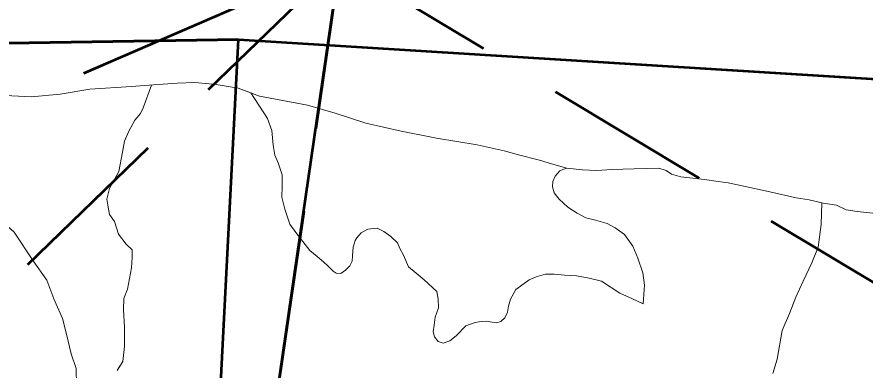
# Model space of a CAD drawing. Extents: x -1643653 to 4543381, y 1624270 to 13878484.
# Drawn here: x 744960 to 747995, y 8926021 to 8927283 of the extents above; entities that cross this region are included whole.
import ezdxf

# ---------------------------------------------------------------- set-up
doc = ezdxf.new("R2010")
doc.units = 0
doc.header["$LTSCALE"] = 200
doc.linetypes.add('MEDIUM_DASHED', pattern=[4.5, 3, -1.5])
for name, color, linetype, lineweight in [('1', 7, 'Continuous', 13), ('27', 7, 'Continuous', 53), ('28', 7, 'Continuous', 53), ('29', 7, 'Continuous', 13), ('31', 7, 'Continuous', 53)]:
    doc.layers.add(name, color=color, linetype=linetype, lineweight=lineweight)

msp = doc.modelspace()

# ---------------------------------------------------------------- linework, layer by layer
at = {"layer": '1', "lineweight": 25}
msp.add_spline([(814781, 9009175.5), (814787.2, 9009173.4), (814796.9, 9009173.4), (814799.4, 9009172.4), (814805.1, 9009174.5), (814805.6, 9009176.5), (814811.7, 9009179.5), (814811.7, 9009179.5), (814801.5, 9009181), (814790.7, 9009181.5), (814784.1, 9009183.1), (814777.4, 9009185.1), (814778.4, 9009175.5)], degree=3, dxfattribs=at)
at = {"layer": '27', "linetype": 'MEDIUM_DASHED'}
for p, q in [((739824.8, 8921390.1), (746115.6, 8927478.8)), ((746115.6, 8927478.8), (750103.6, 8925087.2))]:
    msp.add_line(p, q, dxfattribs=at)
at = {"layer": '27'}
msp.add_lwpolyline([(746115.6, 8927478.8), (743729.5, 8927170.5), (742708.4, 8928266.2), (740888.2, 8928147.7), (738224.4, 8926341.3), (738068.6, 8925272.7), (741707.2, 8923237.2), (742198, 8921966.9), (745069, 8922906.2), (745575.7, 8923768.8)], close=True, dxfattribs=at)
at = {"layer": '27', "linetype": 'MEDIUM_DASHED'}
msp.add_lwpolyline([(746115.6, 8927478.8), (745575.7, 8923768.8), (746223.3, 8919149.6)], dxfattribs=at)
at = {"layer": '27'}
msp.add_lwpolyline([(749367.7, 8923836.4), (747863.2, 8923139.9), (745575.7, 8923768.8), (746115.6, 8927478.8)], dxfattribs=at)
at = {"layer": '28'}
msp.add_lwpolyline([(739385.9, 8927129), (740888.2, 8928147.7), (742708.4, 8928266.2), (743729.5, 8927170.5), (745752.4, 8927202.3), (753732.9, 8926707.6)], dxfattribs=at)
at = {"layer": '29', "lineweight": 53}
msp.add_line((745752.4, 8927202.3), (753732.9, 8926707.6), dxfattribs=at)
at = {"layer": '29'}
for p, q in [((746927.8, 8926742.1), (746872.7, 8926758.5)), ((745171.5, 8926024.7), (745171.6, 8926022.5)), ((745319.8, 8926020.8), (745321.7, 8926023.7))]:
    msp.add_line(p, q, dxfattribs=at)
at = {"layer": '29', "lineweight": 53}
msp.add_lwpolyline([(745752.4, 8927202.3), (743729.5, 8927170.5), (742708.4, 8928266.2), (740888.2, 8928147.7), (738224.4, 8926341.3), (738068.6, 8925272.7), (741707.2, 8923237.2), (742198, 8921966.9), (745069, 8922906.2), (745575.7, 8923768.8)], close=True, dxfattribs=at)
msp.add_lwpolyline([(749367.7, 8923836.4), (747863.2, 8923139.9), (745575.7, 8923768.8), (745752.4, 8927202.3)], dxfattribs=at)
at = {"layer": '29'}
for points in [[(746872.7, 8926758.5), (746830.5, 8926771.1), (746755.5, 8926790.3), (746703.5, 8926804.2), (746607, 8926826), (746461.1, 8926849.4), (746334.9, 8926874.6), (746208.8, 8926903.4), (746098.9, 8926939.4), (746000.1, 8926968.2), (745828.2, 8927000), (745751.2, 8927028.9), (745673.1, 8927042.2), (745596, 8927048.4), (745533.7, 8927046.8), (745482.9, 8927043.3), (745448.6, 8927040.3), (745369.2, 8927034.3), (745220.1, 8927025.5), (745114.8, 8927006.9), (745010.9, 8926997.6), (744894.3, 8927003.3)], [(745796.5, 8927011.9), (745751.2, 8927028.9), (745673.1, 8927042.2), (745596, 8927048.4), (745533.7, 8927046.8), (745482.9, 8927043.3), (745448.6, 8927040.3), (745440.8, 8927039.7)], [(745319.8, 8926020.8), (745339.1, 8926051.2), (745342.7, 8926083.6), (745344.5, 8926105.2), (745344.5, 8926134), (745344.5, 8926173.6), (745340.6, 8926235.6), (745342.8, 8926276.5), (745355.3, 8926310.4), (745362.5, 8926348.2), (745369.7, 8926386), (745371.5, 8926423.8), (745371.5, 8926450.8), (745350.9, 8926471.2), (745323.6, 8926506.8), (745308.6, 8926551.7), (745290.7, 8926576.8), (745285.2, 8926610.2), (745281.6, 8926631.8), (745290.6, 8926669.6), (745324.3, 8926731), (745337.2, 8926799.8), (745344.6, 8926838.9), (745359.8, 8926874.7), (745381.4, 8926913.8), (745401.5, 8926938.1), (745411.9, 8926958.8), (745440.8, 8927039.7)], [(745440.8, 8927039.7), (745411.9, 8926958.8), (745401.5, 8926938.1), (745381.4, 8926913.8), (745359.8, 8926874.7), (745344.6, 8926838.9), (745337.2, 8926799.8), (745324.3, 8926731), (745290.6, 8926669.6), (745281.6, 8926631.8), (745285.2, 8926610.2), (745290.7, 8926576.8), (745308.6, 8926551.7), (745323.6, 8926506.8), (745350.9, 8926471.2), (745371.5, 8926450.8), (745371.5, 8926423.8), (745369.7, 8926386), (745362.5, 8926348.2), (745355.3, 8926310.4), (745342.8, 8926276.5), (745340.6, 8926235.6), (745344.5, 8926173.6), (745344.5, 8926134), (745344.5, 8926105.2), (745342.7, 8926083.6), (745339.1, 8926051.2), (745318.4, 8926018.4)], [(745796.5, 8927011.9), (745857.1, 8926920.6), (745872, 8926877.6), (745876.9, 8926824.5), (745883, 8926788.5), (745895, 8926761.1), (745909.3, 8926719.2), (745909.3, 8926677.2), (745908.4, 8926639.2), (745918.3, 8926596.1), (745937, 8926542.5), (745958.5, 8926512.6), (745982.9, 8926480.3), (746008, 8926448.3), (746034.9, 8926427), (746057.2, 8926407.8), (746074.2, 8926392.2), (746091.8, 8926374.2), (746102.5, 8926366.6), (746118.7, 8926366.1), (746135.8, 8926378.1), (746151, 8926393.4), (746160, 8926410.2), (746160.7, 8926429.1), (746162.8, 8926459.7), (746170.5, 8926484), (746176.3, 8926493.9), (746191.9, 8926511.5), (746215.2, 8926524.9), (746249.2, 8926528.4), (746273.3, 8926516.1), (746298.2, 8926498.2), (746321.4, 8926476), (746330.8, 8926455), (746343.3, 8926431.3), (746361.6, 8926389.2), (746388.8, 8926366.9), (746417.5, 8926343), (746463.1, 8926301.1), (746467.8, 8926273.7), (746468.3, 8926242.6), (746456.6, 8926209.8), (746452.7, 8926180.7), (746449.2, 8926157.2), (746454.9, 8926139.8), (746467.3, 8926123.2), (746485.5, 8926116.8), (746509.2, 8926125.2), (746531.3, 8926142.6), (746566.3, 8926179.1), (746599.8, 8926190.9), (746614.1, 8926193.4), (746640.7, 8926195.9), (746661.1, 8926192.3), (746676, 8926189.5), (746691.7, 8926193.6), (746706, 8926207.5), (746715.8, 8926227.2), (746719.7, 8926248.6), (746725.9, 8926274), (746745.4, 8926308.9), (746762.6, 8926320.4), (746793.6, 8926342.6), (746817.7, 8926353.8), (746851.1, 8926363.6), (746870.1, 8926363.2)], [(746870.1, 8926363.2), (746851.1, 8926363.6), (746817.7, 8926353.8), (746793.6, 8926342.6), (746762.6, 8926320.4), (746745.4, 8926308.9), (746725.9, 8926274), (746719.7, 8926248.6), (746715.8, 8926227.2), (746706, 8926207.5), (746691.7, 8926193.6), (746676, 8926189.5), (746661.1, 8926192.3), (746640.7, 8926195.9), (746614.1, 8926193.4), (746599.8, 8926190.9), (746566.3, 8926179.1), (746531.3, 8926142.6), (746509.2, 8926125.2), (746485.5, 8926116.8), (746467.3, 8926123.2), (746454.9, 8926139.8), (746449.2, 8926157.2), (746452.7, 8926180.7), (746456.6, 8926209.8), (746468.3, 8926242.6), (746467.8, 8926273.7), (746463.1, 8926301.1), (746417.5, 8926343), (746388.8, 8926366.9), (746361.6, 8926389.2), (746343.3, 8926431.3), (746330.8, 8926455), (746321.4, 8926476), (746298.2, 8926498.2), (746273.3, 8926516.1), (746249.2, 8926528.4), (746215.2, 8926524.9), (746191.9, 8926511.5), (746176.3, 8926493.9), (746170.5, 8926484), (746162.8, 8926459.7), (746160.7, 8926429.1), (746160, 8926410.2), (746151, 8926393.4), (746135.8, 8926378.1), (746118.7, 8926366.1), (746102.5, 8926366.6), (746091.8, 8926374.2), (746074.2, 8926392.2), (746057.2, 8926407.8), (746034.9, 8926427), (746008, 8926448.3), (745982.9, 8926480.3), (745958.5, 8926512.6), (745937, 8926542.5), (745918.3, 8926596.1), (745908.4, 8926639.2), (745909.3, 8926677.2), (745909.3, 8926719.2), (745895, 8926761.1), (745883, 8926788.5), (745876.9, 8926824.5), (745872, 8926877.6), (745857.1, 8926920.6), (745796.5, 8927011.9)], [(744123.2, 8926935.9), (744250, 8926900.3), (744329.5, 8926879.4), (744390.8, 8926864.2), (744448.1, 8926853.8), (744486.5, 8926837.8), (744526.7, 8926813.8), (744571.5, 8926781.7), (744613, 8926735.1), (744655.2, 8926699.6), (744699.4, 8926667.5), (744725.7, 8926651), (744767, 8926632.1), (744813.6, 8926615.5), (744855.7, 8926597.3), (744949.8, 8926513.8), (745017.9, 8926411.5), (745066.8, 8926342.3), (745091.7, 8926275), (745122.2, 8926205.1), (745137.2, 8926148.4), (745153.5, 8926078.2), (745171.5, 8926026), (745171.6, 8926022.5)], [(744123.2, 8926935.9), (744250, 8926900.3), (744329.5, 8926879.4), (744390.8, 8926864.2), (744448.1, 8926853.8), (744486.5, 8926837.8), (744526.7, 8926813.8), (744571.5, 8926781.7), (744613, 8926735.1), (744655.2, 8926699.6), (744699.4, 8926667.5), (744725.7, 8926651), (744767, 8926632.1), (744813.6, 8926615.5), (744855.7, 8926597.3), (744949.8, 8926513.8), (745017.9, 8926411.5), (745066.8, 8926342.3), (745091.7, 8926275), (745122.2, 8926205.1), (745137.2, 8926148.4), (745153.5, 8926078.2), (745171.5, 8926026), (745171.6, 8926022.5)], [(746914, 8926737.7), (746902.7, 8926733.3), (746886.1, 8926714.5), (746877.5, 8926695.2), (746876.6, 8926675.7), (746882.5, 8926654.6), (746900.9, 8926631.3), (746931.8, 8926602.8), (746964.7, 8926581.2), (746995.9, 8926565.4), (747030.1, 8926556.3), (747072.8, 8926544.3), (747101.4, 8926528.9), (747134.5, 8926505.1), (747163.9, 8926464), (747182.6, 8926420.7), (747200.1, 8926368.1), (747205.9, 8926324.1), (747201.3, 8926256.9)], [(746914, 8926737.7), (746902.7, 8926733.3), (746886.1, 8926714.5), (746877.5, 8926695.2), (746876.6, 8926675.7), (746882.5, 8926654.6), (746900.9, 8926631.3), (746931.8, 8926602.8), (746964.7, 8926581.2), (746995.9, 8926565.4), (747030.1, 8926556.3), (747072.8, 8926544.3), (747101.4, 8926528.9), (747134.5, 8926505.1), (747163.9, 8926464), (747182.6, 8926420.7), (747200.1, 8926368.1), (747205.9, 8926324.1), (747201.3, 8926256.9)], [(748023.3, 8926581.1), (747967.2, 8926587.1), (747927.8, 8926593.1), (747893, 8926610.3), (747845.6, 8926617.2), (747795.5, 8926629.3), (747748.8, 8926636.2), (747654.7, 8926657.8), (747572.5, 8926676.2), (747505.2, 8926690), (747469.8, 8926695.2), (747420.6, 8926702.1), (747336.5, 8926711), (747302.4, 8926720.8), (747283.2, 8926734.8), (747257.5, 8926742.8), (747169.5, 8926739.9), (747090.1, 8926737.7), (747034.1, 8926734.3), (746984.7, 8926737.2), (746927.8, 8926742.1), (746914, 8926737.7)], [(747840.3, 8926618.5), (747795.5, 8926629.3), (747748.8, 8926636.2), (747654.7, 8926657.8), (747572.5, 8926676.2), (747505.2, 8926690), (747469.8, 8926695.2), (747420.6, 8926702.1), (747336.5, 8926711), (747302.4, 8926720.8), (747283.2, 8926734.8), (747257.5, 8926742.8), (747169.5, 8926739.9), (747090.1, 8926737.7), (747034.1, 8926734.3), (746984.7, 8926737.2), (746927.8, 8926742.1), (746914, 8926737.7)], [(747840.3, 8926618.5), (747838.6, 8926541), (747828, 8926459.5), (747805, 8926404.5), (747773.9, 8926339), (747748, 8926281.2), (747725.6, 8926222.5), (747698.8, 8926162.1), (747680.5, 8926059), (747665.4, 8926008.2)], [(747665.4, 8926008.2), (747680.5, 8926059), (747698.8, 8926162.1), (747725.6, 8926222.5), (747748, 8926281.2), (747773.9, 8926339), (747805, 8926404.5), (747828, 8926459.5), (747838.6, 8926541), (747840.3, 8926618.5)], [(746870.1, 8926363.2), (746882.3, 8926362.9), (746882.6, 8926362.9)], [(746882.6, 8926362.9), (746882.3, 8926362.9), (746870.1, 8926363.2)], [(746882.6, 8926362.9), (746920.2, 8926360.3), (746962.8, 8926357.9), (747008.1, 8926349.4), (747051.9, 8926338), (747117.9, 8926295.5), (747163.5, 8926274.7), (747201.3, 8926256.9), (747201.3, 8926256.9)], [(747201.3, 8926256.9), (747201.3, 8926256.9), (747163.5, 8926274.7), (747117.9, 8926295.5), (747051.9, 8926338), (747008.1, 8926349.4), (746962.8, 8926357.9), (746920.2, 8926360.3), (746882.6, 8926362.9)], [(745171.6, 8926022.5), (745173.3, 8925970.2), (745149, 8925882.8), (745121.7, 8925815.4), (745117.6, 8925755.7), (745119.3, 8925704.5), (745120.4, 8925662.6), (745100.3, 8925595.4), (745044.4, 8925494.6), (745024.2, 8925442.6), (745002.2, 8925363.9), (744954.2, 8925292.2), (744954.2, 8925292.2)]]:
    msp.add_lwpolyline(points, dxfattribs=at)
at = {"layer": '31'}
msp.add_line((747033.2, 8927876.4), (745198.1, 8927081.1), dxfattribs=at)

doc.saveas('drawing.dxf')
